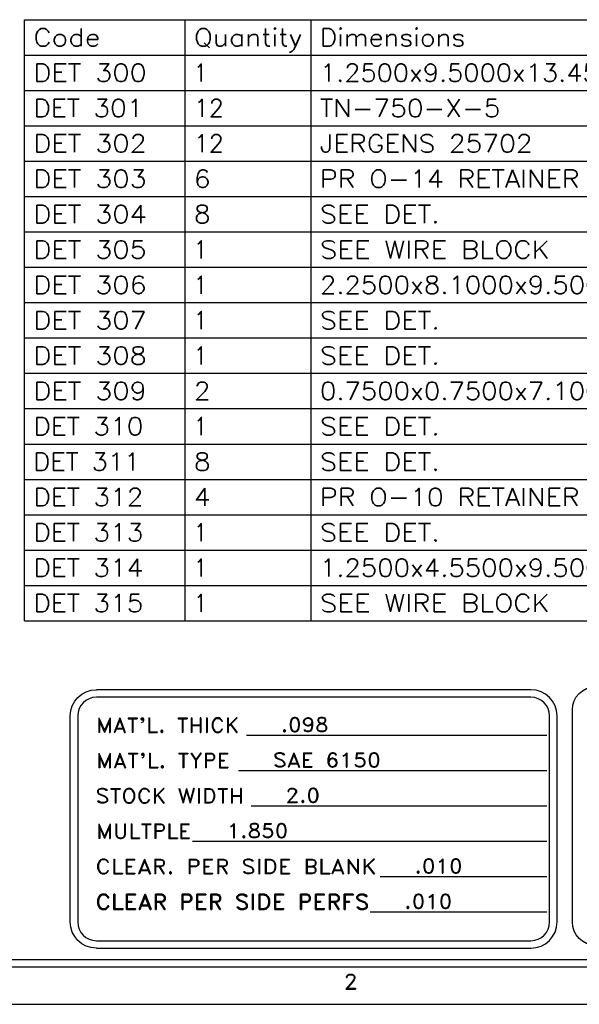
# Model space of a CAD drawing. Header units: inches. Extents: x 3 to 351, y 4 to 271.
# Tile 457 of 530: x 236.4 to 240.14, y 204.65 to 211.23. Entities that reach past the tile are written whole.
import ezdxf
from ezdxf.enums import TextEntityAlignment as Align

# ---------------------------------------------------------------- set-up
doc = ezdxf.new("R2010")
doc.units = ezdxf.units.IN
doc.header["$LTSCALE"] = 0.5
doc.header["$MEASUREMENT"] = 0
for name, color, linetype in [('MFB', 7, 'Continuous'), ('PLOTVIEW1', 7, 'Continuous'), ('STR_1', 7, 'Continuous')]:
    doc.layers.add(name, color=color, linetype=linetype)
doc.styles.add('VERO0-Simplex', font='simplex_.ttf')
doc.styles.add('VERO5-RomanD', font='romand__.ttf')

msp = doc.modelspace()

# ---------------------------------------------------------------- linework, layer by layer
at = {"layer": 'MFB', "color": 56, "linetype": 'Continuous'}
for p, q in [((236.4349, 207.2096), (236.4349, 211.2254)), ((236.4349, 211.2254), (246.8606, 211.2254)), ((237.5084, 207.2096), (237.5084, 211.2254)), ((238.3503, 207.2096), (238.3503, 211.2254)), ((236.4349, 210.9892), (246.8606, 210.9892)), ((236.4349, 210.7529), (246.8606, 210.7529)), ((236.4349, 210.5167), (246.8606, 210.5167)), ((236.4349, 210.2805), (246.8606, 210.2805)), ((236.4349, 210.0443), (246.8606, 210.0443)), ((236.4349, 209.8081), (246.8606, 209.8081)), ((236.4349, 209.5718), (246.8606, 209.5718)), ((236.4349, 209.3356), (246.8606, 209.3356)), ((236.4349, 209.0994), (246.8606, 209.0994)), ((236.4349, 208.8632), (246.8606, 208.8632)), ((236.4349, 208.627), (246.8606, 208.627)), ((236.4349, 208.3907), (246.8606, 208.3907)), ((236.4349, 208.1545), (246.8606, 208.1545)), ((236.4349, 207.9183), (246.8606, 207.9183)), ((236.4349, 207.6821), (246.8606, 207.6821)), ((236.4349, 207.4459), (246.8606, 207.4459)), ((236.4349, 207.2096), (246.8606, 207.2096))]:
    msp.add_line(p, q, dxfattribs=at)
at = {"layer": 'PLOTVIEW1', "color": 252, "linetype": 'Continuous'}
for p, q in [((239.8197, 206.7492, 0.0197), (236.9149, 206.7492, 0.0197)), ((239.8197, 206.6992, 0.0197), (236.9149, 206.6992, 0.0197)), ((236.7399, 205.1975, 0.0197), (236.7399, 206.5742, 0.0197)), ((236.7899, 206.5742, 0.0197), (236.7899, 205.1975, 0.0197)), ((239.9447, 205.1975, 0.0197), (239.9447, 206.5742, 0.0197)), ((239.9947, 205.1975, 0.0197), (239.9947, 206.5742, 0.0197)), ((237.918, 206.4466, 0.0197), (239.9256, 206.4466, 0.0197)), ((237.866, 206.2104, 0.0197), (239.9256, 206.2104, 0.0197)), ((237.9506, 205.9742, 0.0197), (239.9256, 205.9742, 0.0197)), ((237.5569, 205.738, 0.0197), (239.9256, 205.738, 0.0197)), ((238.8128, 205.5017, 0.0197), (239.9256, 205.5017, 0.0197)), ((238.7445, 205.2655, 0.0197), (239.9256, 205.2655, 0.0197)), ((236.9149, 205.0725, 0.0197), (239.8197, 205.0725, 0.0197)), ((236.9149, 205.0225, 0.0197), (239.8197, 205.0225, 0.0197))]:
    msp.add_line(p, q, dxfattribs=at)
at = {"layer": 'PLOTVIEW1', "color": 97, "linetype": 'Continuous'}
for p, q in [((200.7517, 204.9475), (246.7517, 204.9475)), ((200.7517, 204.8975), (246.7517, 204.8975)), ((200.7517, 204.6475), (246.7517, 204.6475))]:
    msp.add_line(p, q, dxfattribs=at)
at = {"layer": 'PLOTVIEW1', "color": 252, "linetype": 'Continuous', "extrusion": (0, 8.88178e-16, -1)}
for centre, start, end in [((-236.9149, 206.5742, -0.0197), 0, 90), ((-236.9149, 205.1975, -0.0197), 270, 0)]:
    msp.add_arc(centre, 0.175, start, end, dxfattribs=at)
at = {"layer": 'PLOTVIEW1', "color": 252, "linetype": 'Continuous'}
for centre, radius, start, end in [((239.8197, 206.5742, 0.0197), 0.175, 0, 90), ((236.9149, 206.5742, 0.0197), 0.125, 90, 180), ((239.8197, 206.5742, 0.0197), 0.125, 0, 90), ((236.9149, 205.1975, 0.0197), 0.125, 180, 270), ((239.8197, 205.1975, 0.0197), 0.125, 270, 0), ((239.8197, 205.1975, 0.0197), 0.175, 270, 0)]:
    msp.add_arc(centre, radius, start, end, dxfattribs=at)
at = {"layer": 'STR_1', "color": 4, "linetype": 'Continuous'}
msp.add_line((240.0968, 205.1975), (240.0968, 206.6142), dxfattribs=at)
at = {"layer": 'STR_1', "color": 4, "linetype": 'Continuous', "extrusion": (0, 8.88178e-16, -1)}
for centre, start, end in [((-240.2518, 206.6142), 0, 90), ((-240.2518, 205.1975), 270, 0)]:
    msp.add_arc(centre, 0.155, start, end, dxfattribs=at)

# ---------------------------------------------------------------- texts
at = {"layer": 'MFB', "color": 7, "linetype": 'Continuous', "style": 'VERO0-Simplex'}
for s, height, width, p, p2 in [('Code', 0.11811, 0.998868, (236.494, 211.0482), (236.9418, 211.0482)), ('Quantity', 0.11811, 0.989931, (237.5675, 211.0482), (238.2913, 211.0482)), ('Dimensions', 0.11811, 0.998743, (238.4094, 211.0482), (239.3815, 211.0482)), ('DET 300', 0.11811, 0.999599, (236.494, 210.812), (237.2517, 210.812)), ('1', 0.1181, 1.000365, (237.5675, 210.812), (237.656, 210.812)), ('1.2500x9.5000x13.4500', 0.11811, 1.000384, (238.4094, 210.812), (240.4896, 210.812)), ('DET 301', 0.11811, 0.999567, (236.494, 210.5758), (237.2295, 210.5758)), ('12', 0.11811, 1.000397, (237.5675, 210.5758), (237.7667, 210.5758)), ('TN-750-X-5', 0.11811, 1.000186, (238.4094, 210.5758), (239.6164, 210.5758)), ('DET 302', 0.11811, 0.999599, (236.494, 210.3396), (237.2517, 210.3396)), ('12', 0.11811, 1.000397, (237.5675, 210.3396), (237.7667, 210.3396)), ('JERGENS 25702', 0.11811, 0.999638, (238.4094, 210.3396), (239.8311, 210.3396)), ('DET 303', 0.11811, 0.999599, (236.494, 210.1033), (237.2517, 210.1033)), ('6', 0.1181, 1.000424, (237.5675, 210.1033), (237.6782, 210.1033)), ('PR O-14 RETAINER', 0.11811, 0.999183, (238.4094, 210.1033), (240.1457, 210.1033)), ('DET 304', 0.11811, 0.999599, (236.494, 209.8671), (237.2517, 209.8671)), ('8', 0.1181, 1.000424, (237.5675, 209.8671), (237.6782, 209.8671)), ('SEE DET.', 0.11811, 0.999205, (238.4094, 209.8671), (239.2109, 209.8671)), ('DET 305', 0.11811, 0.999599, (236.494, 209.6309), (237.2517, 209.6309)), ('1', 0.1181, 1.000365, (237.5675, 209.6309), (237.656, 209.6309)), ('SEE WIRE BLOCK', 0.11811, 0.998975, (238.4094, 209.6309), (239.9465, 209.6309)), ('DET 306', 0.11811, 0.999599, (236.494, 209.3947), (237.2517, 209.3947)), ('1', 0.1181, 1.000365, (237.5675, 209.3947), (237.656, 209.3947)), ('2.2500x8.1000x9.5000', 0.11811, 1.000384, (238.4094, 209.3947), (240.4011, 209.3947)), ('DET 307', 0.11811, 0.999599, (236.494, 209.1585), (237.2517, 209.1585)), ('1', 0.1181, 1.000365, (237.5675, 209.1585), (237.656, 209.1585)), ('SEE DET.', 0.11811, 0.999205, (238.4094, 209.1585), (239.2109, 209.1585)), ('DET 308', 0.11811, 0.999599, (236.494, 208.9222), (237.2517, 208.9222)), ('1', 0.1181, 1.000365, (237.5675, 208.9222), (237.656, 208.9222)), ('SEE DET.', 0.11811, 0.999205, (238.4094, 208.9222), (239.2109, 208.9222)), ('DET 309', 0.11811, 0.999599, (236.494, 208.686), (237.2517, 208.686)), ('2', 0.1181, 1.000424, (237.5675, 208.686), (237.6782, 208.686)), ('0.7500x0.7500x7.1000', 0.11811, 1.000384, (238.4094, 208.686), (240.4011, 208.686)), ('DET 310', 0.11811, 0.999567, (236.494, 208.4498), (237.2295, 208.4498)), ('1', 0.1181, 1.000365, (237.5675, 208.4498), (237.656, 208.4498)), ('SEE DET.', 0.11811, 0.999205, (238.4094, 208.4498), (239.2109, 208.4498)), ('DET 311', 0.11811, 0.999533, (236.494, 208.2136), (237.2073, 208.2136)), ('8', 0.1181, 1.000424, (237.5675, 208.2136), (237.6782, 208.2136)), ('SEE DET.', 0.11811, 0.999205, (238.4094, 208.2136), (239.2109, 208.2136)), ('DET 312', 0.11811, 0.999567, (236.494, 207.9773), (237.2295, 207.9773)), ('4', 0.1181, 1.000424, (237.5675, 207.9773), (237.6782, 207.9773)), ('PR O-10 RETAINER', 0.11811, 0.999183, (238.4094, 207.9773), (240.1457, 207.9773)), ('DET 313', 0.11811, 0.999567, (236.494, 207.7411), (237.2295, 207.7411)), ('SEE DET.', 0.11811, 0.999205, (238.4094, 207.7411), (239.2109, 207.7411)), ('1', 0.1181, 1.000365, (237.5675, 207.7411), (237.656, 207.7411)), ('DET 314', 0.11811, 0.999567, (236.494, 207.5049), (237.2295, 207.5049)), ('1', 0.1181, 1.000365, (237.5675, 207.5049), (237.656, 207.5049)), ('1.2500x4.5500x9.5000', 0.11811, 1.000384, (238.4094, 207.5049), (240.4011, 207.5049)), ('DET 315', 0.11811, 0.999567, (236.494, 207.2687), (237.2295, 207.2687)), ('1', 0.1181, 1.000365, (237.5675, 207.2687), (237.656, 207.2687)), ('SEE WIRE BLOCK', 0.11811, 0.998975, (238.4094, 207.2687), (239.9465, 207.2687))]:
    msp.add_text(s, height=height, dxfattribs=dict(at, width=width)).set_placement(p, p2, align=Align.FIT)
at = {"layer": 'PLOTVIEW1', "color": 7, "linetype": 'Continuous', "style": 'VERO5-RomanD'}
for s, height, width, p, p2 in [("MAT'L. THICK", 0.096051, 1.001689, (236.9136, 206.4643, 0.0197), (237.8692, 206.4643, 0.0197)), ('.098', 0.09605, 1.000982, (238.1466, 206.4681, 0.0197), (238.4679, 206.4681, 0.0197)), ("MAT'L. TYPE", 0.096729, 1.001642, (236.9135, 206.2279, 0.0197), (237.8073, 206.2279, 0.0197)), ('SAE 6150', 0.09605, 1.000817, (238.0946, 206.2319, 0.0197), (238.8177, 206.2319, 0.0197)), ('STOCK WIDTH', 0.097257, 1.001309, (236.9088, 205.9915, 0.0197), (237.9025, 205.9915, 0.0197)), ('2.0', 0.09605, 1.00116, (238.1792, 205.9956, 0.0197), (238.4101, 205.9956, 0.0197)), ('MULTPLE', 0.0994, 1.001249, (236.9136, 205.7545, 0.0197), (237.5501, 205.7545, 0.0197)), ('1.850', 0.09605, 1.000882, (237.7855, 205.7594, 0.0197), (238.1971, 205.7594, 0.0197)), ('CLEAR. PER SIDE BLANK', 0.099997, 1.001346, (236.9088, 205.5181, 0.0197), (238.7881, 205.5181, 0.0197)), ('.010', 0.09605, 1.000982, (239.0414, 205.5232, 0.0197), (239.3627, 205.5232, 0.0197)), ('CLEAR PER SIDE PERFS', 0.101029, 1.001216, (236.9088, 205.2816, 0.0197), (238.7405, 205.2816, 0.0197)), ('.010', 0.09605, 1.000982, (238.9731, 205.287, 0.0197), (239.2943, 205.287, 0.0197))]:
    msp.add_text(s, height=height, dxfattribs=dict(at, width=width)).set_placement(p, p2, align=Align.FIT)
at = {"layer": 'PLOTVIEW1', "color": 56, "linetype": 'Continuous', "style": 'VERO5-RomanD', "width": 1.000527}
msp.add_text('2', height=0.1, dxfattribs=at).set_placement((238.5677, 204.7496), (238.6617, 204.7496), align=Align.FIT)

doc.saveas('drawing.dxf')
